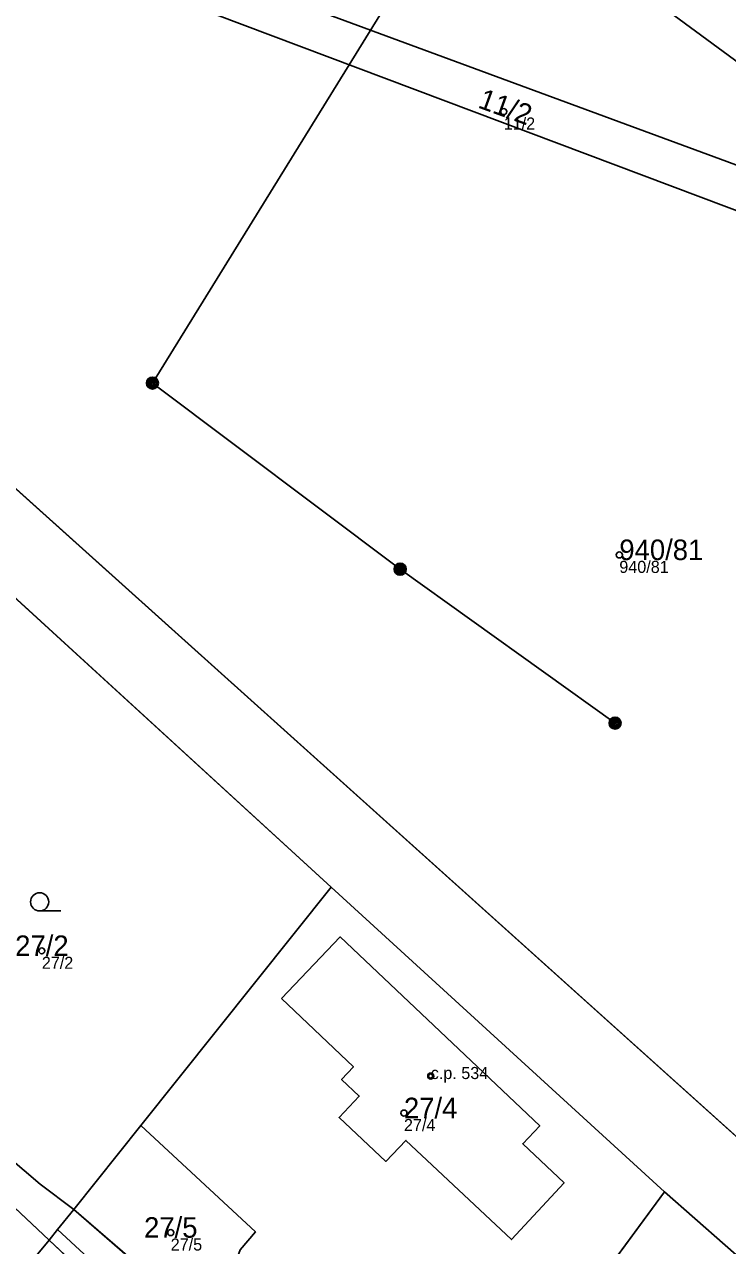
# Model space of a CAD drawing. Extents: x -603967 to -594699, y -1179315 to -1165625.
# Drawn here: x -597348.2 to -597290, y -1172471.2 to -1172370 of the extents above; entities that cross this region are included whole.
import ezdxf

# ---------------------------------------------------------------- set-up
doc = ezdxf.new("R2010")
doc.units = 0
for name, color, linetype in [('Definiční body', 7, 'Continuous'), ('Hranice parcel', 7, 'Continuous'), ('Parcelní čísla', 7, 'Continuous'), ('Polygon budovy', 7, 'Continuous'), ('Polygon parcely', 7, 'Continuous'), ('Poz předměty', 7, 'Continuous'), ('Vnitřní kresba', 7, 'Continuous'), ('Značky budov', 7, 'Continuous'), ('Značky kultur', 7, 'Continuous')]:
    doc.layers.add(name, color=color, linetype=linetype)

msp = doc.modelspace()

# ---------------------------------------------------------------- linework, layer by layer
at = {"layer": 'Definiční body'}
for centre in [(-597308.56, -1172377.25994), (-597298.99, -1172413.98994), (-597346.8, -1172446.78994), (-597314.6, -1172457.15994), (-597316.82, -1172460.22994), (-597336.13, -1172470.12994)]:
    msp.add_circle(centre, 0.25, dxfattribs=at)
at = {"layer": 'Hranice parcel'}
for p, q in [((-597225.66, -1172519.43), (-597370.04, -1172389.55)), ((-597322.85, -1172441.5), (-597371.62, -1172396.88)), ((-597338.6, -1172461.26), (-597322.85, -1172441.5)), ((-597322.85, -1172441.5), (-597295.24, -1172466.75)), ((-597359.35, -1172458.38), (-597346.19, -1172470.75)), ((-597344.16, -1172468.23), (-597338.6, -1172461.26)), ((-597295.24, -1172466.75), (-597307.31, -1172483.16)), ((-597267.51, -1172491.25), (-597295.24, -1172466.75)), ((-597345.49, -1172469.88), (-597344.16, -1172468.23)), ((-597344.16, -1172468.23), (-597327.23, -1172482.83)), ((-597346.19, -1172470.75), (-597345.49, -1172469.88)), ((-597357.19, -1172484.02), (-597346.19, -1172470.75)), ((-597338.86, -1172477.64), (-597346.19, -1172470.75))]:
    msp.add_line(p, q, dxfattribs=at)
for points in [[(-597324.33, -1172347.29), (-597343.63, -1172361.61), (-597265.82, -1172390.33)], [(-597265.82, -1172390.33), (-597295.4, -1172368.6), (-597324.33, -1172347.29)], [(-597364.05, -1172379.26), (-597346.63, -1172363.83), (-597254.5, -1172398.58)], [(-597380.45, -1172437.62), (-597358.11, -1172456.58), (-597346.94, -1172466.13), (-597344.16, -1172468.23)], [(-597338.6, -1172461.26), (-597329.11, -1172470.06), (-597330.38, -1172471.57), (-597331.07, -1172473.44), (-597330.97, -1172475.43), (-597330.11, -1172477.22), (-597325.85, -1172481.24)], [(-597338.86, -1172477.64), (-597338.13, -1172476.69), (-597345.49, -1172469.88)]]:
    msp.add_lwpolyline(points, dxfattribs=at)
at = {"layer": 'Polygon budovy'}
msp.add_lwpolyline([(-597326.96, -1172450.74), (-597321.01, -1172456.41), (-597321.99, -1172457.45), (-597320.52, -1172458.82), (-597322.19, -1172460.6), (-597318.32, -1172464.23), (-597316.66, -1172462.49), (-597307.92, -1172470.71), (-597303.56, -1172466.02), (-597306.99, -1172462.77), (-597305.58, -1172461.28), (-597322.09, -1172445.63)], close=True, dxfattribs=at)
at = {"layer": 'Polygon parcely'}
msp.add_lwpolyline([(-597295.4, -1172368.6), (-597265.82, -1172390.33), (-597254.5, -1172398.58), (-597230.58, -1172397.86), (-597229.74, -1172397.83), (-597229.86, -1172395.15), (-597230.36, -1172389.52), (-597234.2, -1172344.55)], dxfattribs=at)
for points in [[(-597364.05, -1172379.26), (-597346.63, -1172363.83), (-597254.5, -1172398.58), (-597265.82, -1172390.33), (-597343.63, -1172361.61), (-597324.33, -1172347.29), (-597327.17, -1172345.18), (-597358.99, -1172370.57)], [(-597295.4, -1172368.6), (-597324.33, -1172347.29), (-597343.63, -1172361.61), (-597265.82, -1172390.33)], [(-597254.5, -1172398.58), (-597346.63, -1172363.83), (-597364.05, -1172379.26), (-597370.04, -1172389.55), (-597225.66, -1172519.43), (-597230.58, -1172397.86)], [(-597230.58, -1172397.86), (-597225.66, -1172519.43), (-597370.04, -1172389.55), (-597371.62, -1172396.88), (-597322.85, -1172441.5), (-597295.24, -1172466.75), (-597267.51, -1172491.25), (-597242.77, -1172513.09), (-597218.04, -1172534.94), (-597197.09, -1172553.45), (-597129.63, -1172592.38), (-597127.98, -1172593.36), (-597111.9, -1172603.92), (-597081.9, -1172619.48), (-597063.74, -1172628.93), (-597028.61, -1172647.14), (-597018, -1172652.66), (-597016.16, -1172524.9), (-597116.51, -1172532.05), (-597117.85, -1172513.57), (-597182.62, -1172520.24), (-597187.57, -1172402.48), (-597194.03, -1172394.46), (-597229.74, -1172397.83)], [(-597338.6, -1172461.26), (-597322.85, -1172441.5), (-597371.62, -1172396.88), (-597380.45, -1172437.62), (-597358.11, -1172456.58), (-597346.94, -1172466.13), (-597344.16, -1172468.23)], [(-597359.35, -1172458.38), (-597346.19, -1172470.75), (-597345.49, -1172469.88), (-597344.16, -1172468.23), (-597346.94, -1172466.13), (-597358.11, -1172456.58), (-597380.45, -1172437.62), (-597358.37, -1172457.41)], [(-597324.77, -1172480), (-597320.45, -1172484), (-597317.68, -1172485.53), (-597314.53, -1172485.39), (-597311.87, -1172483.63), (-597309.52, -1172481.11), (-597307.31, -1172483.16), (-597295.24, -1172466.75), (-597322.85, -1172441.5), (-597338.6, -1172461.26), (-597329.11, -1172470.06), (-597330.38, -1172471.57), (-597331.07, -1172473.44), (-597330.97, -1172475.43), (-597330.11, -1172477.22), (-597325.85, -1172481.24)], [(-597356.02, -1172471.35), (-597352.82, -1172473.62), (-597359.21, -1172481.73), (-597357.19, -1172484.02), (-597346.19, -1172470.75), (-597359.35, -1172458.38), (-597361.87, -1172461.99), (-597368.71, -1172470.95), (-597361.85, -1172478.73)], [(-597325.85, -1172481.24), (-597330.11, -1172477.22), (-597330.97, -1172475.43), (-597331.07, -1172473.44), (-597330.38, -1172471.57), (-597329.11, -1172470.06), (-597338.6, -1172461.26), (-597344.16, -1172468.23), (-597327.23, -1172482.83)], [(-597267.51, -1172491.25), (-597295.24, -1172466.75), (-597307.31, -1172483.16), (-597303.54, -1172486.65), (-597305.99, -1172489.38), (-597307.4, -1172491.72), (-597307.41, -1172495.32), (-597305.88, -1172497.82), (-597288.81, -1172513.85)], [(-597338.86, -1172477.64), (-597331.65, -1172484.41), (-597331.22, -1172484), (-597330.78, -1172483.53), (-597329.2, -1172484.89), (-597327.23, -1172482.83), (-597344.16, -1172468.23), (-597345.49, -1172469.88), (-597338.13, -1172476.69)], [(-597345.49, -1172469.88), (-597346.19, -1172470.75), (-597338.86, -1172477.64), (-597338.13, -1172476.69)], [(-597343.48, -1172496.99), (-597331.65, -1172484.41), (-597338.86, -1172477.64), (-597346.19, -1172470.75), (-597357.19, -1172484.02)]]:
    msp.add_lwpolyline(points, close=True, dxfattribs=at)
at = {"layer": 'Poz předměty'}
for p, q in [((-597301.41, -1172341.08), (-597337.64, -1172399.75)), ((-597337.64, -1172399.75), (-597317.13, -1172415.17)), ((-597317.13, -1172415.17), (-597299.34, -1172427.92))]:
    msp.add_line(p, q, dxfattribs=at)
for centre, radius in [((-597337.64343, -1172399.74988), 0.5), ((-597337.64343, -1172399.74988), 0.4), ((-597337.64343, -1172399.74988), 0.3), ((-597337.64343, -1172399.74988), 0.2), ((-597337.64343, -1172399.74988), 0.1), ((-597317.13343, -1172415.16988), 0.5), ((-597317.13343, -1172415.16988), 0.4), ((-597317.13343, -1172415.16988), 0.3), ((-597317.13343, -1172415.16988), 0.2), ((-597317.13343, -1172415.16988), 0.1), ((-597299.34343, -1172427.91988), 0.5), ((-597299.34343, -1172427.91988), 0.4), ((-597299.34343, -1172427.91988), 0.3), ((-597299.34343, -1172427.91988), 0.2), ((-597299.34343, -1172427.91988), 0.1)]:
    msp.add_circle(centre, radius, dxfattribs=at)
at = {"layer": 'Vnitřní kresba'}
for p, q in [((-597326.96, -1172450.74), (-597322.09, -1172445.63)), ((-597322.09, -1172445.63), (-597305.58, -1172461.28)), ((-597321.01, -1172456.41), (-597326.96, -1172450.74)), ((-597321.99, -1172457.45), (-597321.01, -1172456.41)), ((-597320.52, -1172458.82), (-597321.99, -1172457.45)), ((-597322.19, -1172460.6), (-597320.52, -1172458.82)), ((-597318.32, -1172464.23), (-597322.19, -1172460.6)), ((-597305.58, -1172461.28), (-597306.99, -1172462.77)), ((-597316.66, -1172462.49), (-597318.32, -1172464.23)), ((-597307.92, -1172470.71), (-597316.66, -1172462.49)), ((-597306.99, -1172462.77), (-597303.56, -1172466.02)), ((-597303.56, -1172466.02), (-597307.92, -1172470.71))]:
    msp.add_line(p, q, dxfattribs=at)
at = {"layer": 'Značky budov'}
msp.add_circle((-597314.6068, -1172457.15916), 0.175, dxfattribs=at)
at = {"layer": 'Značky kultur'}
msp.add_line((-597346.983, -1172443.48), (-597345.233, -1172443.48), dxfattribs=at)
msp.add_circle((-597346.98286, -1172442.72981), 0.75, dxfattribs=at)

# ---------------------------------------------------------------- texts
at = {"layer": 'Definiční body'}
for s, p in [('11/2', (-597308.56, -1172378.749)), ('940/81', (-597298.99, -1172415.479)), ('27/2', (-597346.8, -1172448.279)), ('c.p. 534', (-597314.6, -1172457.41)), ('27/4', (-597316.82, -1172461.719)), ('27/5', (-597336.13, -1172471.619))]:
    msp.add_text(s, height=0.999996, dxfattribs=at).set_placement(p)
at = {"layer": 'Parcelní čísla'}
msp.add_text('11/2', height=1.699998, rotation=340, dxfattribs=at).set_placement((-597310.778, -1172376.904))
for s, p in [('940/81', (-597298.99, -1172414.415)), ('27/2', (-597349.005, -1172447.215)), ('27/4', (-597316.82, -1172460.655)), ('27/5', (-597338.335, -1172470.555))]:
    msp.add_text(s, height=1.699998, dxfattribs=at).set_placement(p)

doc.saveas('drawing.dxf')
